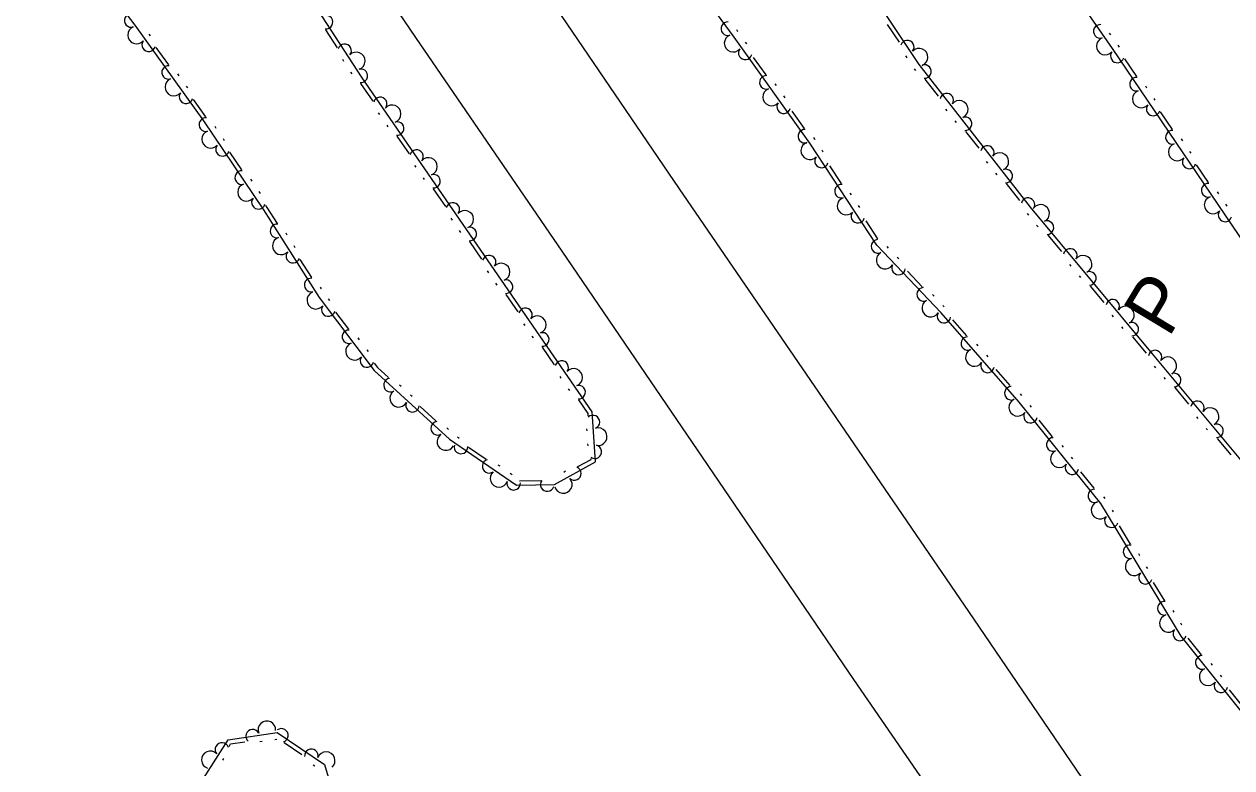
# Model space of a CAD drawing. Extents: x 2030130 to 2036320, y 723205 to 762423.
# Drawn here: x 2033954.4 to 2034186.4, y 760133.9 to 760276.9 of the extents above; entities that cross this region are included whole.
import ezdxf

# ---------------------------------------------------------------- set-up
doc = ezdxf.new("R2010")
doc.units = 0
for name, color, linetype in [('Draft_Station Labels Major', 7, 'Continuous'), ('Draft_Station Tics Major', 7, 'Continuous'), ('Prop Horizontal Alignment Ramp', 7, 'Continuous')]:
    doc.layers.add(name, color=color, linetype=linetype)

msp = doc.modelspace()

# ---------------------------------------------------------------- linework, layer by layer
at = {"layer": 'Draft_Station Labels Major'}
for points in [[(2033718.38, 760730.67), (2033746.51, 760689.6), (2033774.62, 760648.49), (2033802.7, 760607.26), (2033830.67, 760566.06), (2033858.89, 760525.01), (2033886.8, 760483.79), (2033914.88, 760442.66), (2033945.45, 760397.69), (2033973.64, 760356.6), (2034001.68, 760315.42), (2034029.6, 760274.28), (2034057.68, 760233.24), (2034085.75, 760192.04), (2034113.77, 760150.87), (2034141.95, 760109.94), (2034159.83, 760083.11), (2034175.33, 760060.45), (2034197.95, 760027.35), (2034226.1, 759986.31), (2034253.95, 759945.01), (2034282.77, 759903.21), (2034311.52, 759860.74)], [(2034332.4, 759875.51), (2034304.28, 759916.6), (2034275.65, 759958.8), (2034247.14, 760000.6), (2034219.84, 760040.78), (2034191.61, 760081.68), (2034163.74, 760123.03), (2034135.88, 760163.98), (2034107.11, 760206.11), (2034080.34, 760245.23), (2034051.49, 760287.62), (2034022.91, 760329.48), (2033995.09, 760369.99), (2033966.89, 760411.11), (2033935.74, 760457.29), (2033907.97, 760498.26), (2033880.46, 760539.38), (2033851.33, 760582.23)]]:
    msp.add_lwpolyline(points, dxfattribs=at)
at = {"layer": 'Draft_Station Tics Major'}
for points in [[(2033865.22, 760655.09), (2033891.74, 760610.39), (2033928.27, 760560.61), (2033957.26, 760512.4), (2033990.84, 760466.46), (2034027.29, 760415.57), (2034062.79, 760367.8), (2034100.45, 760308.07), (2034126.3, 760269.13), (2034147.67, 760241.66), (2034171.15, 760213.5), (2034188.43, 760192.75), (2034201.98, 760164.61), (2034214.77, 760146.29), (2034228.35, 760126.12), (2034239.08, 760107.39), (2034248.43, 760090.51), (2034260.06, 760075.4), (2034270.93, 760058.37), (2034285.47, 760039.75), (2034304.65, 760015.27), (2034321.95, 759987.59), (2034348.43, 759946.8)], [(2033965.52, 760565.2), (2033991.66, 760525.26), (2034035.33, 760466.26), (2034077.67, 760405.45), (2034116.64, 760339.6), (2034163.46, 760272.17), (2034200.03, 760218.19), (2034231.88, 760166.87), (2034275.46, 760103.32), (2034304.79, 760059.28), (2034338.27, 760008.25), (2034360.54, 759971.46)], [(2034188.73, 760144.18), (2034176.71, 760159.19), (2034161.28, 760184.71), (2034145.54, 760204.22), (2034130.58, 760221.37), (2034118.25, 760234.36), (2034105.32, 760254.02), (2034090.8, 760274.36), (2034077.61, 760292.4), (2034053.36, 760322.45), (2034036.97, 760347.86), (2034022.82, 760368.75), (2034011.57, 760391.77), (2033988.44, 760420.35)], [(2033954.25, 760305.75), (2033963.49, 760292.64), (2033975.65, 760276.67), (2033988.83, 760258.26), (2034000.37, 760241.2), (2034011.09, 760224.3), (2034021.68, 760210.32), (2034036.15, 760197.08), (2034048.99, 760188.25), (2034056.31, 760188.39), (2034064.17, 760192.75), (2034063.55, 760202.33), (2034019.35, 760266.56), (2033990.13, 760311.52), (2033962.69, 760354.06), (2033936.27, 760394.11)], [(2034014.61, 760272.35), (2034012.38, 760275.78)], [(2034091.55, 760275.41), (2034091.31, 760275.75)], [(2034120.23, 760276.79), (2034122.49, 760273.38)], [(2033978.38, 760274.97), (2033978.62, 760274.63)], [(2034093.23, 760273.07), (2034092.99, 760273.4)], [(2034162.88, 760275.17), (2034163.11, 760274.83)], [(2033979.72, 760272.39), (2033982.11, 760269.06)], [(2034123.74, 760270.76), (2034123.97, 760270.41)], [(2034164.52, 760272.8), (2034164.75, 760272.46)], [(2034015.83, 760269.72), (2034015.61, 760270.06)], [(2034096.95, 760267.16), (2034094.56, 760270.49)], [(2034165.79, 760270.19), (2034168.09, 760266.8)], [(2033983.87, 760267.3), (2033984.11, 760266.96)], [(2034017.4, 760267.31), (2034017.18, 760267.65)], [(2034125.39, 760268.29), (2034125.64, 760267.97)], [(2034127.47, 760266.28), (2034129.99, 760263.04)], [(2033985.54, 760264.96), (2033985.78, 760264.63)], [(2034021.44, 760262.08), (2034019.11, 760265.46)], [(2034098.95, 760265.06), (2034098.71, 760265.39)], [(2034169.81, 760264.99), (2034170.04, 760264.65)], [(2033986.88, 760262.39), (2033989.26, 760259.05)], [(2034100.62, 760262.73), (2034100.38, 760263.06)], [(2034171.42, 760262.61), (2034171.65, 760262.27)], [(2034022.73, 760259.49), (2034022.5, 760259.82)], [(2034104.34, 760256.81), (2034101.95, 760260.15)], [(2034131.43, 760260.52), (2034131.69, 760260.2)], [(2034172.69, 760260), (2034174.99, 760256.61)], [(2033991.01, 760257.23), (2033991.23, 760256.89)], [(2034024.35, 760257.12), (2034024.12, 760257.46)], [(2034133.19, 760258.26), (2034133.45, 760257.94)], [(2033992.61, 760254.86), (2033992.84, 760254.52)], [(2034028.41, 760251.95), (2034026.09, 760255.33)], [(2034106.36, 760254.69), (2034106.33, 760254.73), (2034106.1, 760255.05)], [(2034135.28, 760256.25), (2034137.8, 760253.01)], [(2034176.71, 760254.8), (2034176.94, 760254.46)], [(2033993.88, 760252.25), (2033996.18, 760248.85)], [(2034107.94, 760252.28), (2034107.72, 760252.62)], [(2034178.32, 760252.42), (2034178.55, 760252.08)], [(2034139.24, 760250.49), (2034139.49, 760250.17)], [(2034029.7, 760249.35), (2034029.47, 760249.69)], [(2034111.43, 760246.23), (2034109.18, 760249.65)], [(2034141, 760248.23), (2034141.25, 760247.9)], [(2034179.59, 760249.82), (2034181.89, 760246.42)], [(2033997.9, 760247.04), (2033998.13, 760246.7)], [(2034031.33, 760246.99), (2034031.1, 760247.32)], [(2034035.39, 760241.81), (2034033.06, 760245.19)], [(2034143.09, 760246.21), (2034145.61, 760242.98)], [(2033999.51, 760244.67), (2033999.74, 760244.33)], [(2034113.35, 760244.05), (2034113.13, 760244.4)], [(2034183.61, 760244.61), (2034183.84, 760244.28)], [(2034000.78, 760242.06), (2034001.06, 760241.65), (2034003, 760238.58)], [(2034114.93, 760241.65), (2034114.7, 760242)], [(2034185.22, 760242.24), (2034185.45, 760241.9)], [(2034036.68, 760239.22), (2034036.44, 760239.56)], [(2034118.42, 760235.61), (2034116.16, 760239.03)], [(2034147.09, 760240.44), (2034147.35, 760240.12)], [(2034148.92, 760238.23), (2034149.19, 760237.92)], [(2034004.66, 760236.73), (2034004.88, 760236.38)], [(2034038.3, 760236.85), (2034038.07, 760237.19)], [(2034151.08, 760236.29), (2034153.7, 760233.14)], [(2034006.2, 760234.3), (2034006.42, 760233.95)], [(2034042.36, 760231.68), (2034040.04, 760235.06)], [(2034120.47, 760233.81), (2034120.19, 760234.11)], [(2034007.39, 760231.66), (2034009.59, 760228.19)], [(2034122.45, 760231.73), (2034122.16, 760232.03)], [(2034043.65, 760229.08), (2034043.42, 760229.42)], [(2034126.95, 760226.39), (2034124.12, 760229.37)], [(2034155.23, 760230.67), (2034155.49, 760230.36)], [(2034045.28, 760226.72), (2034045.05, 760227.05)], [(2034157.07, 760228.47), (2034157.33, 760228.15)], [(2034011.25, 760226.34), (2034011.47, 760225.99)], [(2034049.34, 760221.54), (2034047.01, 760224.92)], [(2034129.22, 760224.59), (2034128.94, 760224.89)], [(2034159.22, 760226.53), (2034161.85, 760223.38)], [(2034012.82, 760224.05), (2034013.06, 760223.73)], [(2034131.19, 760222.51), (2034130.91, 760222.8)], [(2034014.22, 760221.52), (2034016.7, 760218.25)], [(2034135.51, 760216.96), (2034132.82, 760220.05)], [(2034163.37, 760220.91), (2034163.63, 760220.6)], [(2034050.63, 760218.95), (2034050.39, 760219.28)], [(2034165.21, 760218.71), (2034165.47, 760218.39)], [(2034018.51, 760216.54), (2034018.76, 760216.21)], [(2034052.26, 760216.58), (2034052.02, 760216.92)], [(2034137.71, 760215.06), (2034137.44, 760215.37)], [(2034167.36, 760216.76), (2034169.99, 760213.61)], [(2034020.25, 760214.25), (2034020.49, 760213.92)], [(2034056.31, 760211.41), (2034053.99, 760214.79)], [(2034139.6, 760212.9), (2034139.33, 760213.21)], [(2034021.65, 760211.71), (2034022.28, 760210.88), (2034024.43, 760208.92)], [(2034143.87, 760207.38), (2034141.18, 760210.47)], [(2034171.51, 760211.15), (2034171.77, 760210.83)], [(2034057.6, 760208.81), (2034057.37, 760209.15)], [(2034173.35, 760208.94), (2034173.61, 760208.62)], [(2034026.52, 760207.56), (2034026.82, 760207.28)], [(2034059.23, 760206.45), (2034059, 760206.78)], [(2034146.07, 760205.49), (2034145.8, 760205.79)], [(2034175.5, 760207), (2034178.12, 760203.84)], [(2034028.64, 760205.62), (2034028.94, 760205.34)], [(2034062.78, 760201.56), (2034062.75, 760202.05), (2034060.96, 760204.65)], [(2034147.92, 760203.23), (2034147.66, 760203.55)], [(2034030.48, 760203.38), (2034033.5, 760200.61)], [(2034179.65, 760201.38), (2034179.91, 760201.06)], [(2034035.6, 760199.25), (2034035.9, 760198.97)], [(2034062.56, 760198.67), (2034062.53, 760199.08)], [(2034151.98, 760197.55), (2034149.4, 760200.74)], [(2034181.48, 760199.17), (2034181.75, 760198.86)], [(2034037.67, 760197.53), (2034038, 760197.29)], [(2034183.64, 760197.23), (2034186.26, 760194.08)], [(2034039.8, 760195.56), (2034043.18, 760193.24)], [(2034062.74, 760195.8), (2034062.71, 760196.21)], [(2034154.1, 760195.57), (2034153.84, 760195.89)], [(2034045.44, 760192.18), (2034045.77, 760191.95)], [(2034060.78, 760191.81), (2034063.32, 760193.21), (2034063.31, 760193.38)], [(2034155.9, 760193.33), (2034155.65, 760193.65)], [(2034047.8, 760190.56), (2034048.14, 760190.32)], [(2034058.07, 760190.77), (2034058.43, 760190.97)], [(2034159.96, 760187.65), (2034157.39, 760190.84)], [(2034049.56, 760189.08), (2034053.66, 760189.16)], [(2034162.08, 760185.68), (2034161.83, 760185.99)], [(2034163.69, 760183.1), (2034163.48, 760183.45)], [(2034166.95, 760176.92), (2034164.83, 760180.43)], [(2034168.78, 760174.68), (2034168.57, 760175.03)], [(2034170.27, 760172.22), (2034170.06, 760172.57)], [(2034173.53, 760166.04), (2034171.4, 760169.55)], [(2034175.36, 760163.8), (2034175.15, 760164.15)], [(2034176.85, 760161.34), (2034176.63, 760161.69)], [(2034180.6, 760155.64), (2034178.04, 760158.84)], [(2034182.72, 760153.66), (2034182.46, 760153.98)], [(2034184.51, 760151.42), (2034184.25, 760151.74)], [(2034188.55, 760145.72), (2034185.99, 760148.92)], [(2033965.17, 760049.92), (2033976.64, 760060.6), (2033980.72, 760067.59), (2033979.8, 760079.3), (2033982.22, 760093.09), (2033985.65, 760109.07), (2033985.02, 760125.83), (2033993.57, 760139.26), (2034003.02, 760140.7), (2034012.1, 760134.52), (2034016.82, 760118.72), (2034012.32, 760095.77), (2034010.24, 760082.56), (2034008.06, 760069.27), (2034004.22, 760061.81), (2033998.79, 760054.77), (2033989.08, 760049.77), (2033977.71, 760042.31), (2033968.89, 760039.65), (2033965.66, 760042.72), (2033965.01, 760046.89), (2033965.47, 760050.32)], [(2033993.76, 760138.02), (2033994.07, 760138.5), (2033996.81, 760138.92)], [(2033999.71, 760138.95), (2034000.12, 760139.01)], [(2034002.55, 760139.38), (2034002.96, 760139.44)], [(2034004.38, 760138.78), (2034007.77, 760136.47)], [(2033992.56, 760135.38), (2033992.78, 760135.72)], [(2034009.92, 760134.51), (2034010.25, 760134.28)]]:
    msp.add_lwpolyline(points, dxfattribs=at)
for centre, radius, start, end in [((2033974.97, 760277.57), 1.3, 88.0504, 288.847), ((2034012.4, 760277.26), 1.3, 263.7886, 104.5852), ((2033976, 760274.78), 1.69, 111.5482, 319.6207), ((2034089.59, 760276.01), 1.3, 86.9324, 287.729), ((2034161.16, 760275.48), 1.3, 85.5424, 286.339), ((2033978.34, 760272.92), 1.3, 144.0194, 344.816), ((2034015.97, 760271.76), 1.3, 321.4551, 162.2517), ((2034090.61, 760273.21), 1.69, 111.4979, 319.5704), ((2034124.08, 760272.46), 1.3, 322.011, 162.8075), ((2034162.13, 760272.65), 1.69, 110.7377, 318.8101), ((2034018.22, 760269.8), 1.69, 288.9839, 137.0564), ((2034092.94, 760271.35), 1.3, 143.9691, 344.7657), ((2034126.36, 760270.52), 1.69, 289.5398, 137.6123), ((2034164.42, 760270.75), 1.3, 142.5504, 343.347), ((2033982.15, 760267.58), 1.3, 86.353, 287.1495), ((2034127.37, 760267.76), 1.3, 268.6531, 109.4496), ((2033983.16, 760264.77), 1.69, 111.5482, 319.6207), ((2034019.1, 760266.95), 1.3, 263.7886, 104.5852), ((2034097, 760265.68), 1.3, 86.3027, 287.0992), ((2034168.1, 760265.32), 1.3, 84.884, 285.6805), ((2034098, 760262.87), 1.69, 111.4979, 319.5704), ((2034169.03, 760262.48), 1.69, 110.0792, 318.1517), ((2033985.5, 760262.91), 1.3, 144.0194, 344.816), ((2034022.81, 760261.53), 1.3, 322.9699, 163.7665), ((2034100.33, 760261.01), 1.3, 143.9691, 344.7657), ((2034131.65, 760262.25), 1.3, 326.3195, 167.1161), ((2034134.06, 760260.49), 1.69, 293.8483, 141.9208), ((2034025.11, 760259.63), 1.69, 290.4987, 138.5712), ((2034171.32, 760260.56), 1.3, 142.5504, 343.347), ((2033989.3, 760257.56), 1.3, 84.8552, 285.6518), ((2034026.07, 760256.81), 1.3, 265.3034, 106.1), ((2034135.17, 760257.72), 1.3, 268.6531, 109.4496), ((2033990.23, 760254.73), 1.69, 110.0505, 318.123), ((2034104.38, 760255.33), 1.3, 86.3027, 287.0992), ((2034175, 760255.13), 1.3, 84.884, 285.6805), ((2033992.51, 760252.81), 1.3, 142.5217, 343.3183), ((2034029.79, 760251.4), 1.3, 322.9699, 163.7665), ((2034105.33, 760252.52), 1.69, 109.3038, 317.3763), ((2034139.45, 760252.22), 1.3, 326.3195, 167.1161), ((2034141.86, 760250.46), 1.69, 293.8483, 141.9208), ((2034175.93, 760252.29), 1.69, 110.0792, 318.1517), ((2034032.09, 760249.5), 1.69, 290.4987, 138.5712), ((2034107.59, 760250.57), 1.3, 141.775, 342.5716), ((2034178.22, 760250.38), 1.3, 142.5504, 343.347), ((2033996.19, 760247.37), 1.3, 84.8552, 285.6518), ((2034033.04, 760246.67), 1.3, 265.3034, 106.1), ((2034142.98, 760247.69), 1.3, 268.6531, 109.4496), ((2033997.12, 760244.54), 1.69, 110.0505, 318.123), ((2034111.42, 760244.75), 1.3, 84.1085, 284.9051), ((2034181.9, 760244.94), 1.3, 84.884, 285.6805), ((2033999.41, 760242.62), 1.3, 142.5217, 343.3183), ((2034112.32, 760241.9), 1.69, 109.3038, 317.3763), ((2034147.26, 760242.18), 1.3, 326.3195, 167.1161), ((2034182.83, 760242.11), 1.69, 110.0792, 318.1517), ((2034036.76, 760241.26), 1.3, 322.9699, 163.7665), ((2034039.06, 760239.36), 1.69, 290.4987, 138.5712), ((2034114.58, 760239.95), 1.3, 141.775, 342.5716), ((2034149.71, 760240.49), 1.69, 295.7866, 143.8591), ((2034185.12, 760240.19), 1.3, 142.5504, 343.347), ((2034002.97, 760237.11), 1.3, 83.1483, 283.9449), ((2034150.92, 760237.76), 1.3, 270.5913, 111.3879), ((2034040.02, 760236.53), 1.3, 265.3034, 106.1), ((2034003.81, 760234.24), 1.69, 108.3436, 316.4161), ((2034118.45, 760234.16), 1.3, 94.2484, 295.045), ((2034155.39, 760232.41), 1.3, 328.2578, 169.0543), ((2034006.04, 760232.26), 1.3, 140.8148, 341.6114), ((2034043.74, 760231.13), 1.3, 322.9699, 163.7665), ((2034119.83, 760231.51), 1.69, 119.4437, 327.5162), ((2034157.85, 760230.73), 1.69, 295.7866, 143.8591), ((2034046.04, 760229.23), 1.69, 290.4987, 138.5712), ((2034122.4, 760229.99), 1.3, 151.9149, 352.7114), ((2034159.06, 760228), 1.3, 270.5913, 111.3879), ((2034009.55, 760226.72), 1.3, 83.1483, 283.9449), ((2034046.99, 760226.4), 1.3, 265.3034, 106.1), ((2034010.44, 760223.8), 1.69, 113.1119, 321.1844), ((2034127.2, 760224.93), 1.3, 94.2484, 295.045), ((2034012.83, 760222), 1.3, 145.5831, 346.3796), ((2034050.71, 760220.99), 1.3, 322.9699, 163.7665), ((2034128.58, 760222.29), 1.69, 119.4437, 327.5162), ((2034163.53, 760222.64), 1.3, 328.2578, 169.0543), ((2034166, 760220.96), 1.69, 295.7866, 143.8591), ((2034053.01, 760219.09), 1.69, 290.4987, 138.5712), ((2034131.12, 760220.74), 1.3, 149.5379, 350.3345), ((2034016.79, 760216.77), 1.3, 87.9166, 288.7132), ((2034053.96, 760216.26), 1.3, 265.3034, 106.1), ((2034167.2, 760218.23), 1.3, 270.5913, 111.3879), ((2034017.87, 760213.99), 1.69, 113.1119, 321.1844), ((2034135.71, 760215.49), 1.3, 91.8715, 292.668), ((2034020.26, 760212.2), 1.3, 145.5831, 346.3796), ((2034136.97, 760212.79), 1.69, 117.0667, 325.1392), ((2034171.67, 760212.88), 1.3, 328.2238, 169.0204), ((2034174.14, 760211.2), 1.69, 295.7526, 143.8251), ((2034057.68, 760210.86), 1.3, 322.9699, 163.7665), ((2034059.99, 760208.96), 1.69, 290.4987, 138.5712), ((2034139.48, 760211.16), 1.3, 149.5379, 350.3345), ((2034024.78, 760207.48), 1.3, 98.3044, 299.1009), ((2034175.34, 760208.47), 1.3, 270.5573, 111.3539), ((2034026.35, 760204.94), 1.69, 123.4997, 331.5721), ((2034060.94, 760206.13), 1.3, 265.3034, 106.1), ((2034144.06, 760205.91), 1.3, 91.8715, 292.668), ((2034029.02, 760203.6), 1.3, 155.9708, 356.7674), ((2034145.29, 760203.22), 1.69, 114.8683, 322.9408), ((2034179.8, 760203.11), 1.3, 328.2238, 169.0204), ((2034063.68, 760200.38), 1.3, 292.1032, 132.8997), ((2034147.74, 760201.5), 1.3, 147.3395, 348.1361), ((2034182.27, 760201.43), 1.69, 295.7526, 143.8251), ((2034033.86, 760199.17), 1.3, 98.3044, 299.1009), ((2034064.68, 760197.57), 1.69, 259.632, 107.7045), ((2034183.48, 760198.7), 1.3, 270.5573, 111.3539), ((2034035.42, 760196.63), 1.69, 123.4997, 331.5721), ((2034152.11, 760196.07), 1.3, 89.673, 290.4696), ((2034038.32, 760195.58), 1.3, 163.9159, 4.7124), ((2034064.05, 760194.66), 1.3, 234.4367, 75.2333), ((2034153.28, 760193.32), 1.69, 114.8683, 322.9408), ((2034043.73, 760191.87), 1.3, 106.2494, 307.046), ((2034155.72, 760191.6), 1.3, 147.3395, 348.1361), ((2034045.63, 760189.56), 1.69, 131.4447, 339.5172), ((2034057.99, 760188.38), 1.69, 194.9808, 43.0533), ((2034060.1, 760190.49), 1.3, 227.452, 68.2485), ((2034048.46, 760188.61), 1.3, 163.9159, 4.7124), ((2034054.9, 760188.36), 1.3, 141.8915, 342.6881), ((2034160.1, 760186.18), 1.3, 89.673, 290.4696), ((2034161.09, 760183.44), 1.69, 107.1154, 315.1879), ((2034163.28, 760181.41), 1.3, 139.5866, 340.3831), ((2034166.88, 760175.45), 1.3, 81.9201, 282.7167), ((2034167.67, 760172.56), 1.69, 107.1154, 315.1879), ((2034169.85, 760170.53), 1.3, 139.5866, 340.3831), ((2034173.46, 760164.57), 1.3, 81.9201, 282.7167), ((2034174.24, 760161.68), 1.69, 107.1154, 315.1879), ((2034176.43, 760159.65), 1.3, 139.5866, 340.3831), ((2034180.73, 760154.17), 1.3, 89.4539, 290.2504), ((2034181.88, 760151.42), 1.69, 114.6491, 322.7216), ((2034184.32, 760149.69), 1.3, 147.1203, 347.9169), ((2033998.31, 760139.98), 1.3, 27.1033, 227.8999), ((2034001.03, 760141.22), 1.69, 354.6322, 202.7046), ((2034003.83, 760140.15), 1.3, 286.5133, 127.3098), ((2033992.4, 760137.42), 1.3, 18.2525, 219.049), ((2033990.17, 760135.44), 1.69, 43.4477, 251.5202), ((2034009.59, 760136.22), 1.3, 344.1797, 184.9763), ((2034012.43, 760135.29), 1.69, 311.7086, 159.781)]:
    msp.add_arc(centre, radius, start, end, dxfattribs=at)

# ---------------------------------------------------------------- texts
at = {"layer": 'Prop Horizontal Alignment Ramp'}
msp.add_text('P', height=10.66, rotation=58.9267, dxfattribs=at).set_placement((2034174.26, 760216.38))

doc.saveas('drawing.dxf')
